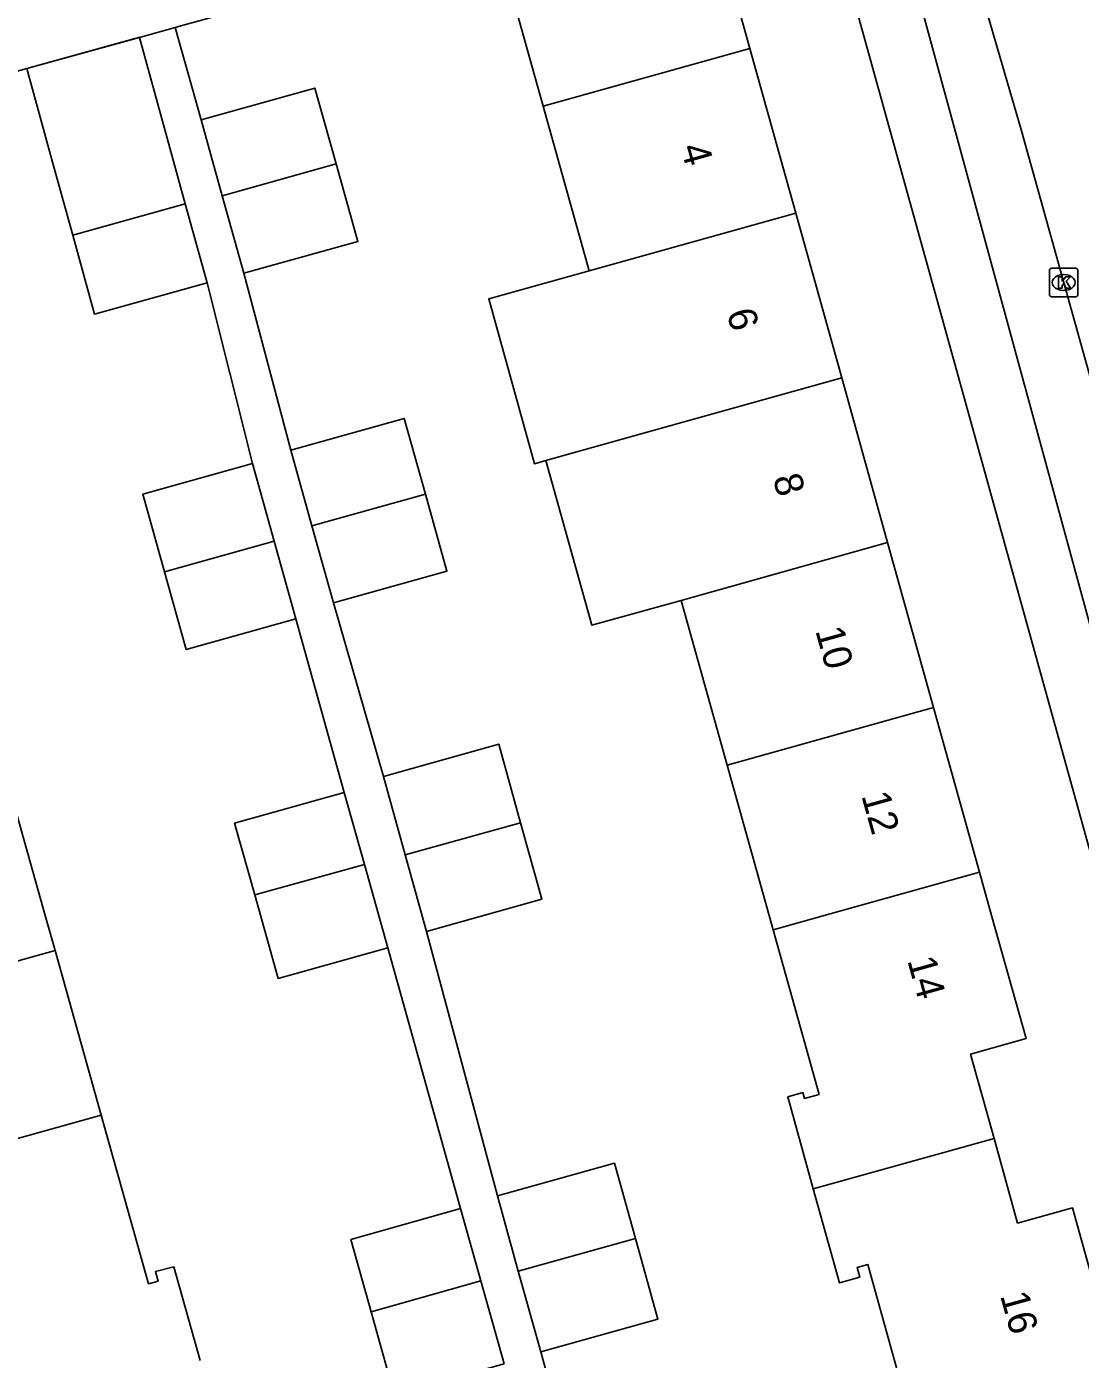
# Model space of a CAD drawing. Extents: x 159053 to 160041, y 380450 to 381422.
# Drawn here: x 159237.44 to 159274.43, y 380984.43 to 381031.18 of the extents above; entities that cross this region are included whole.
import ezdxf

# ---------------------------------------------------------------- set-up
doc = ezdxf.new("R2010")
doc.units = 0
for name, color, linetype in [('IMGEO_Kolk', 7, 'Continuous'), ('IMGEO_Muur', 7, 'Continuous'), ('IMGEO_Pand', 7, 'Continuous'), ('IMGEO_Pand_nummerreeks', 7, 'Continuous'), ('IMGEO_Rijbaan_lokaal_open', 7, 'Continuous'), ('IMGEO_Voetpad_open', 7, 'Continuous')]:
    doc.layers.add(name, color=color, linetype=linetype)

msp = doc.modelspace()

# ---------------------------------------------------------------- linework, layer by layer
at = {"layer": 'IMGEO_Kolk'}
for p, q in [((159273.346, 381021.782), (159273.346, 381022.634)), ((159273.421, 381022.708), (159274.273, 381022.708)), ((159273.834, 381022.488), (159273.859, 381022.488)), ((159274.347, 381022.634), (159274.347, 381021.782)), ((159273.857, 381021.928), (159273.832, 381021.928)), ((159274.273, 381021.708), (159273.421, 381021.708))]:
    msp.add_line(p, q, dxfattribs=at)
for points in [[(159273.346, 381021.782), (159273.346, 381022.634)], [(159273.421, 381022.708), (159274.273, 381022.708)], [(159273.667, 381022.408), (159273.79, 381022.408), (159273.79, 381022.257), (159273.92, 381022.408), (159274.084, 381022.408), (159273.938, 381022.257), (159274.091, 381022.008), (159273.939, 381022.008), (159273.854, 381022.172), (159273.79, 381022.105), (159273.79, 381022.008), (159273.667, 381022.008), (159273.667, 381022.408)], [(159274.347, 381022.634), (159274.347, 381021.782)], [(159274.273, 381021.708), (159273.421, 381021.708)]]:
    msp.add_lwpolyline(points, dxfattribs=at)
for centre, start, end in [((159273.423, 381022.632), 91.552, 178.448), ((159273.423, 381022.632), 91.552, 178.448), ((159274.271, 381022.632), 1.552, 88.448), ((159274.271, 381022.632), 1.552, 88.448), ((159273.423, 381021.784), 181.552, 268.448), ((159273.423, 381021.784), 181.552, 268.448), ((159274.271, 381021.784), 271.552, 358.448), ((159274.271, 381021.784), 271.552, 358.448)]:
    msp.add_arc(centre, 0.0765, start, end, dxfattribs=at)
for centre, major_axis, ratio, start_param, end_param in [((159273.833, 381022.208), (-0.387, 0.002), 0.722429, 4.712389, 7.853982), ((159273.858, 381022.208), (-0.39, 0.002), 0.717154, 1.570796, 4.712389)]:
    msp.add_ellipse(centre, major_axis=major_axis, ratio=ratio, start_param=start_param, end_param=end_param, dxfattribs=at)
at = {"layer": 'IMGEO_Muur'}
msp.add_lwpolyline([(159241.42, 381030.807), (159230.347, 381027.751)], dxfattribs=at)
at = {"layer": 'IMGEO_Pand'}
for points in [[(159262.83, 381030.417), (159261.199, 381036.259)], [(159253.935, 381034.251), (159255.282, 381029.436), (159255.574, 381028.392)], [(159237.456, 381029.713), (159241.411, 381030.804)], [(159243.011, 381024.965), (159242.307, 381027.521), (159241.411, 381030.804)], [(159255.574, 381028.392), (159262.83, 381030.417)], [(159264.443, 381024.638), (159262.83, 381030.417)], [(159239.062, 381023.864), (159238.354, 381026.432), (159237.456, 381029.713)], [(159243.565, 381027.909), (159247.566, 381029.029), (159248.311, 381026.366)], [(159257.188, 381022.613), (159255.574, 381028.392)], [(159244.31, 381025.246), (159243.565, 381027.909)], [(159244.31, 381025.246), (159248.311, 381026.366)], [(159248.311, 381026.366), (159249.072, 381023.648), (159245.071, 381022.529)], [(159245.071, 381022.529), (159244.31, 381025.246)], [(159239.062, 381023.864), (159243.011, 381024.965)], [(159243.776, 381022.189), (159243.011, 381024.965)], [(159264.443, 381024.638), (159257.188, 381022.613)], [(159266.056, 381018.859), (159264.443, 381024.638)], [(159243.776, 381022.189), (159239.823, 381021.1), (159239.062, 381023.864)], [(159255.668, 381015.959), (159255.276, 381015.849), (159253.663, 381021.629), (159257.188, 381022.613)], [(159266.056, 381018.859), (159258.803, 381016.834), (159255.668, 381015.959)], [(159267.669, 381013.08), (159266.056, 381018.859)], [(159246.717, 381016.325), (159250.701, 381017.437), (159251.442, 381014.779)], [(159247.459, 381013.667), (159246.717, 381016.325)], [(159242.283, 381012.053), (159241.52, 381014.777), (159245.37, 381015.856)], [(159246.134, 381013.132), (159245.37, 381015.856)], [(159260.418, 381011.056), (159257.281, 381010.18), (159255.668, 381015.959)], [(159251.442, 381014.779), (159247.459, 381013.667)], [(159251.442, 381014.779), (159252.196, 381012.08), (159248.212, 381010.968)], [(159248.212, 381010.968), (159247.459, 381013.667)], [(159246.134, 381013.132), (159242.283, 381012.053)], [(159246.897, 381010.408), (159246.134, 381013.132)], [(159260.418, 381011.056), (159267.669, 381013.08)], [(159269.282, 381007.301), (159267.669, 381013.08)], [(159246.897, 381010.408), (159243.046, 381009.329), (159242.283, 381012.053)], [(159262.032, 381005.277), (159260.418, 381011.056)], [(159269.282, 381007.301), (159262.032, 381005.277)], [(159270.895, 381001.522), (159269.282, 381007.301)], [(159249.966, 381004.874), (159254.015, 381006.005), (159254.784, 381003.253)], [(159263.647, 380999.499), (159263.507, 381000), (159262.032, 381005.277)], [(159249.966, 381004.874), (159250.734, 381002.123)], [(159236.824, 381004.554), (159238.099, 381000), (159238.442, 380998.776)], [(159245.45, 381000.722), (159244.745, 381003.239), (159248.595, 381004.318)], [(159249.304, 381001.787), (159248.595, 381004.318)], [(159250.734, 381002.123), (159254.784, 381003.253)], [(159254.784, 381003.253), (159255.532, 381000.573), (159251.483, 380999.442)], [(159250.734, 381002.123), (159251.483, 380999.442)], [(159245.45, 381000.722), (159249.304, 381001.787)], [(159250.122, 380998.87), (159249.304, 381001.787)], [(159263.647, 380999.499), (159265.443, 381000), (159270.895, 381001.522)], [(159271.406, 380992.175), (159270.582, 380995.139), (159272.526, 380995.68), (159271.32, 381000), (159270.895, 381001.522)], [(159250.122, 380998.87), (159246.271, 380997.791), (159245.45, 381000.722)], [(159265.058, 380990.409), (159264.16, 380993.64), (159264.697, 380993.789), (159264.755, 380993.583), (159265.261, 380993.723), (159263.647, 380999.499)], [(159238.442, 380998.776), (159231.186, 380996.755)], [(159238.442, 380998.776), (159240.059, 380992.998)], [(159232.797, 380990.974), (159240.059, 380992.998)], [(159240.059, 380992.998), (159241.716, 380987.082), (159242.057, 380987.178), (159241.964, 380987.512), (159242.612, 380987.675), (159243.532, 380984.388)], [(159271.406, 380992.175), (159265.058, 380990.409)], [(159275.799, 380983.86), (159274.162, 380989.745), (159272.231, 380989.208), (159271.406, 380992.175)], [(159253.968, 380990.169), (159258.084, 380991.313), (159258.818, 380988.673)], [(159253.968, 380990.169), (159254.702, 380987.528)], [(159268.614, 380981.861), (159266.972, 380987.762), (159266.594, 380987.656), (159266.691, 380987.308), (159265.976, 380987.109), (159265.058, 380990.409)], [(159249.537, 380986.098), (159248.825, 380988.64), (159252.675, 380989.719)], [(159253.386, 380987.183), (159252.675, 380989.719)], [(159254.702, 380987.528), (159258.818, 380988.673)], [(159258.818, 380988.673), (159259.605, 380985.839), (159255.49, 380984.696)], [(159254.702, 380987.528), (159255.49, 380984.696)], [(159253.386, 380987.183), (159249.537, 380986.098)], [(159254.202, 380984.271), (159253.386, 380987.183)], [(159254.202, 380984.271), (159250.351, 380983.192), (159249.537, 380986.098)]]:
    msp.add_lwpolyline(points, dxfattribs=at)
at = {"layer": 'IMGEO_Rijbaan_lokaal_open'}
msp.add_lwpolyline([(159276.555, 381012.513), (159272.365, 381027.525), (159269.262, 381038.169)], dxfattribs=at)
at = {"layer": 'IMGEO_Voetpad_open'}
for points in [[(159265.037, 381037.32), (159275.394, 381000), (159289.244, 380950.092)], [(159242.66, 381031.154), (159242.854, 381031.209), (159253.935, 381034.251)], [(159268.264, 381034.054), (159276.691, 381003.185)], [(159241.411, 381030.804), (159242.66, 381031.154)], [(159242.66, 381031.154), (159243.565, 381027.909)], [(159230.347, 381027.751), (159237.456, 381029.713)], [(159245.071, 381022.529), (159246.717, 381016.325)], [(159245.37, 381015.856), (159243.776, 381022.189)], [(159248.212, 381010.968), (159249.966, 381004.874)], [(159248.595, 381004.318), (159246.897, 381010.408)], [(159251.483, 380999.442), (159253.968, 380990.169)], [(159252.675, 380989.719), (159250.122, 380998.87)], [(159255.49, 380984.696), (159258.05, 380975.387)]]:
    msp.add_lwpolyline(points, dxfattribs=at)

# ---------------------------------------------------------------- texts
at = {"layer": 'IMGEO_Pand_nummerreeks'}
for s, rotation, p in [('4', 285.5962, (159260.393, 381026.947)), ('6', 285.5957, (159262.011, 381021.15)), ('8', 285.5957, (159263.63, 381015.349)), ('10', 285.5962, (159265.124, 381009.996)), ('12', 285.5962, (159266.741, 381004.205)), ('14', 285.5975, (159268.353, 380998.427)), ('16', 285.5463, (159271.613, 380986.669))]:
    msp.add_text(s, height=1, rotation=rotation, dxfattribs=at).set_placement(p)

doc.saveas('drawing.dxf')
